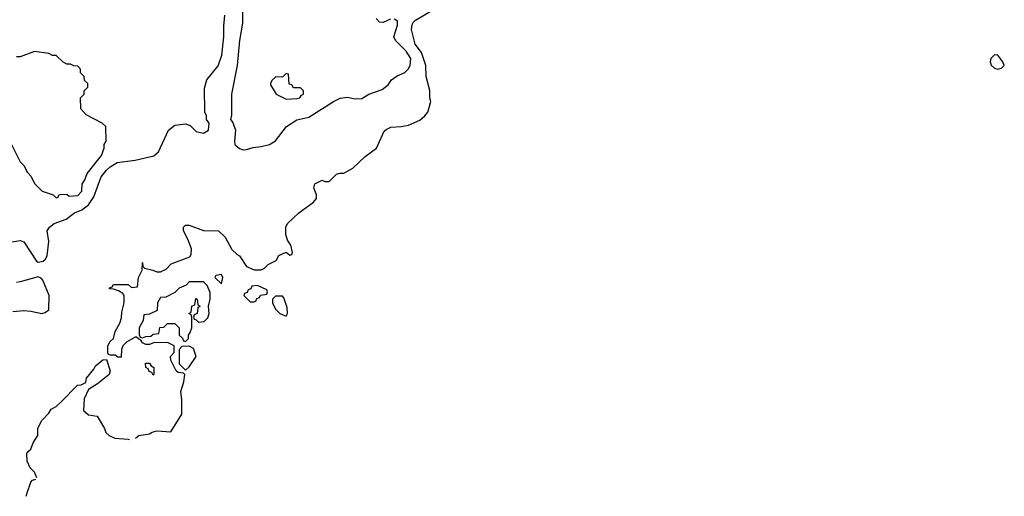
# Model space of a CAD drawing. Header units: inches. Extents: x 2380053 to 2584298, y 380219 to 546618.
# Tile 434 of 656: x 2496707 to 2502185, y 434932 to 437585. Entities that reach past the tile are written whole.
import ezdxf

# ---------------------------------------------------------------- set-up
doc = ezdxf.new("R2010")
doc.units = ezdxf.units.IN
doc.header["$MEASUREMENT"] = 0
doc.layers.add('C4493', color=7, linetype='Continuous')
doc.layers.add('C5403', color=7, linetype='Continuous')

msp = doc.modelspace()

# ---------------------------------------------------------------- linework, layer by layer
at = {"layer": 'C4493', "color": 2}
for points, elevation in [([(2497946.4, 437686.4), (2497946.4, 437566.4), (2497930.8, 437470), (2497917.3, 437330), (2497886.4, 437170), (2497886.4, 437053.6), (2497881, 437030), (2497893.4, 437013.4), (2497908, 436970), (2497901.6, 436910), (2497904.9, 436890), (2497930, 436867.7), (2497950, 436860.7), (2497970, 436862.8), (2498005.6, 436874.4), (2498050, 436878.8), (2498098, 436890), (2498130, 436911.3), (2498192.3, 436990), (2498250, 437028.4), (2498316.6, 437043.4), (2498453.2, 437130), (2498490, 437148.2), (2498530, 437154.4), (2498574.5, 437145.5), (2498610, 437147.3), (2498649.6, 437170.4), (2498724.1, 437195.9), (2498757.5, 437222.5), (2498775.3, 437250), (2498806.8, 437273.2), (2498850, 437291), (2498869, 437310), (2498879.3, 437330), (2498883.7, 437370), (2498857, 437410), (2498798, 437470), (2498789.1, 437489.1), (2498810, 437554), (2498810, 437578), (2498790, 437589)], 34), ([(2497352.6, 435255.7), (2497370, 435270.6), (2497430, 435280.7), (2497444, 435290), (2497470, 435297.1), (2497548.9, 435291.1), (2497609.4, 435390), (2497609.6, 435470), (2497604.8, 435515.2), (2497621.2, 435570), (2497626, 435610), (2497618, 435618), (2497590, 435622), (2497578, 435630), (2497548, 435690), (2497546, 435710), (2497567.3, 435732.7), (2497566, 435770), (2497530, 435788), (2497452.7, 435787.3), (2497430, 435778), (2497410, 435778), (2497390, 435786), (2497382, 435802), (2497370, 435806), (2497358, 435818), (2497350, 435818), (2497302, 435790), (2497282, 435770), (2497274, 435750), (2497272.7, 435707.3), (2497252.7, 435707.3), (2497238, 435718), (2497210, 435718), (2497202, 435722), (2497198, 435730), (2497198, 435770), (2497210, 435794), (2497228.7, 435811.3), (2497239, 435850), (2497264.7, 435895.3), (2497274.6, 435925.4), (2497276.4, 435956.4), (2497289, 436010), (2497288.4, 436048.4), (2497280.4, 436060.4), (2497256.4, 436076.4), (2497230, 436086), (2497207.3, 436087.3), (2497207.3, 436092.7), (2497222, 436098), (2497230, 436112), (2497311.3, 436111.3), (2497330, 436094), (2497362, 436098), (2497368, 436150), (2497388.4, 436191.6), (2497390, 436234), (2497392, 436212), (2497402, 436202), (2497449, 436191), (2497470, 436181), (2497490, 436181), (2497522.7, 436197.3), (2497550, 436226), (2497654, 436266), (2497662, 436278), (2497664, 436310), (2497643.2, 436363.2), (2497618, 436410), (2497618, 436430), (2497630, 436442), (2497650, 436442), (2497730, 436412), (2497814, 436410), (2497850, 436374), (2497886.8, 436306.8), (2497917.3, 436277.3), (2497930.8, 436270), (2497970, 436212), (2498012.7, 436192.7), (2498050, 436192), (2498070, 436202), (2498090, 436222), (2498134.6, 436245.4), (2498150, 436272), (2498190, 436292), (2498210, 436274), (2498222, 436278), (2498226, 436290), (2498215.3, 436330), (2498198, 436358), (2498189, 436390), (2498189, 436430), (2498197.2, 436450), (2498261.2, 436510), (2498342, 436570), (2498358, 436590), (2498358, 436610), (2498344, 436650), (2498348.7, 436671.3), (2498390, 436691.3), (2498405.4, 436685.4), (2498430, 436684.7), (2498470, 436724.7), (2498489.1, 436730.9), (2498510, 436730.8), (2498561.5, 436758.5), (2498630, 436824), (2498693.2, 436870), (2498736, 436964), (2498746.3, 436973.7), (2498772.3, 436987.7), (2498830.5, 436990.5), (2498870, 436998), (2498933.3, 437026.7), (2498961.2, 437050), (2498977.2, 437070), (2498994, 437130), (2498989, 437150), (2498988.9, 437191.1), (2498969.4, 437270), (2498967.3, 437330), (2498942.7, 437402.7), (2498907, 437450), (2498887.8, 437530), (2498890, 437558), (2498896, 437570), (2498910, 437582), (2499010, 437642)], 30), ([(2496630, 436342.3), (2496710, 436357), (2496730, 436348), (2496801.5, 436241.5), (2496810, 436236.4), (2496838, 436242), (2496849.6, 436250.4), (2496860.9, 436270), (2496869, 436350), (2496861.2, 436410), (2496873.2, 436430), (2496899, 436450), (2496965.6, 436474.4), (2497013.2, 436510), (2497052.3, 436527.7), (2497090, 436554.4), (2497120.6, 436599.4), (2497160.5, 436710), (2497190, 436748), (2497210, 436765.5), (2497250, 436790.4), (2497350, 436802.6), (2497452.9, 436827.1), (2497479.7, 436850), (2497536, 436970), (2497570, 436997.3), (2497630, 437006), (2497656, 436996), (2497690, 436963), (2497730, 436954), (2497757.2, 436970), (2497762, 437010), (2497746, 437030), (2497746, 437050), (2497738, 437070), (2497736.4, 437203.6), (2497748.7, 437250), (2497811.6, 437328.4), (2497831.5, 437388.5), (2497843.6, 437490), (2497842.9, 437550), (2497849.2, 437610)], 34), ([(2498770, 437589), (2498730.5, 437569.5), (2498710, 437572.3), (2498690, 437592.7)], 34), ([(2496662, 436890), (2496710, 436794), (2496730, 436774), (2496750, 436734), (2496771.6, 436711.6), (2496790, 436674), (2496831.6, 436631.6), (2496894, 436610), (2496910, 436594), (2496922, 436598), (2496926, 436610), (2496932.7, 436612.7), (2496970, 436614), (2496982, 436602), (2497030, 436607.3), (2497053.2, 436630), (2497055.3, 436670), (2497070, 436694), (2497082, 436730), (2497162, 436830), (2497178, 436870), (2497178, 436890), (2497188, 436910), (2497186, 436990), (2497166, 437010), (2497076.4, 437056.4), (2497048, 437090), (2497046, 437150), (2497066, 437170), (2497066, 437190), (2497086, 437210), (2497086, 437230), (2497067.3, 437247.3), (2497066, 437270), (2497046, 437290), (2497046, 437310), (2497030, 437326), (2497008.4, 437328.4), (2496990, 437338), (2496970, 437338), (2496948.4, 437348.4), (2496910, 437386), (2496890, 437386), (2496870, 437398), (2496790, 437408.7), (2496710, 437378), (2496690, 437378)], 38), ([(2496670, 435961.3), (2496730, 435965.7), (2496770, 435962.6), (2496830, 435950.4), (2496850, 435954.9), (2496869.6, 435970.4), (2496871, 436050), (2496836.1, 436136.1), (2496826.3, 436146.3), (2496810, 436153.3), (2496710, 436125.3), (2496690, 436122.7)], 34), ([(2496803.7, 435035.2), (2496790, 435066), (2496766, 435090), (2496748.4, 435128.4), (2496748, 435170), (2496756.4, 435183.6), (2496770, 435194), (2496782, 435230), (2496808, 435270), (2496809.1, 435310.9), (2496830, 435354), (2496870, 435394), (2496883.1, 435416.9), (2496910, 435432), (2496940.4, 435459.6), (2497029.1, 435550.9), (2497050, 435552), (2497074.6, 435565.4), (2497079, 435590), (2497120.2, 435639.8), (2497130, 435658), (2497170, 435691.3), (2497190, 435694), (2497211.3, 435630), (2497204.7, 435610), (2497141, 435559), (2497090, 435526), (2497065.4, 435474.6), (2497062, 435410), (2497090, 435384.7), (2497138, 435378), (2497178.8, 435310), (2497187.3, 435287.3), (2497204.7, 435270), (2497236.4, 435256.4), (2497310.6, 435250.6), (2497318.2, 435247.7)], 30), ([(2496744, 434932), (2496748.2, 434951.8), (2496769.1, 435010.9), (2496779, 435021), (2496798, 435027.3)], 30)]:
    msp.add_lwpolyline(points, dxfattribs=dict(at, elevation=elevation))
for points, elevation in [([(2498190, 437286), (2498170, 437266), (2498132.7, 437267.3), (2498110, 437246), (2498102, 437230), (2498103.6, 437223.6), (2498134, 437170), (2498190, 437142), (2498250, 437146), (2498266, 437150), (2498275.3, 437164.7), (2498286, 437170), (2498286, 437190), (2498270, 437206), (2498230, 437206), (2498222, 437222), (2498207.3, 437227.3), (2498202, 437282)], 38), ([(2497830, 436166), (2497798, 436162), (2497794, 436150), (2497830, 436114), (2497838, 436150)], 30), ([(2497730, 436126), (2497650, 436126), (2497632.7, 436107.3), (2497594, 436090), (2497570, 436066), (2497519.6, 436040.4), (2497490, 436038), (2497474, 436010), (2497472.7, 435967.3), (2497430, 435946), (2497398, 435942), (2497394, 435910), (2497372, 435870), (2497372.7, 435832.7), (2497378, 435818), (2497390, 435814), (2497410, 435822), (2497436.4, 435823.6), (2497450, 435834), (2497482, 435838), (2497487.3, 435872.7), (2497510, 435874), (2497530, 435894), (2497570, 435894), (2497594, 435870), (2497594, 435830), (2497612.7, 435812.7), (2497618, 435798), (2497630, 435794), (2497646, 435810), (2497646, 435830), (2497656.4, 435843.6), (2497666, 435870), (2497666, 435930), (2497662, 435942), (2497648, 435950), (2497662, 435958), (2497666, 435990), (2497682, 435998), (2497687.3, 436032.7), (2497694, 436030), (2497698, 435998), (2497712, 435990), (2497698, 435982), (2497694, 435950), (2497678, 435942), (2497674, 435930), (2497678, 435918), (2497690, 435914), (2497702, 435902), (2497734, 435906), (2497753.6, 435926.4), (2497762, 435950), (2497758, 435990), (2497768, 436030), (2497767.3, 436067.3), (2497750, 436106)], 30), ([(2498030, 436106), (2497998, 436102), (2497992.7, 436087.3), (2497978, 436082), (2497972.7, 436067.3), (2497958, 436062), (2497954, 436050), (2497990, 436014), (2498010, 436014), (2498022, 436018), (2498027.3, 436032.7), (2498042, 436038), (2498047.3, 436052.7), (2498082, 436058), (2498086, 436070), (2498082, 436082)], 30), ([(2498170, 436046), (2498130, 436046), (2498114, 436030), (2498114, 436010), (2498130, 435974), (2498154, 435950), (2498190, 435934), (2498198, 435950), (2498196.4, 435983.6), (2498176.4, 436036.4)], 30), ([(2497650, 435768), (2497610, 435766), (2497594, 435750), (2497594, 435670), (2497630, 435634), (2497650, 435652), (2497689, 435710), (2497674, 435754)], 30), ([(2497450, 435606), (2497442, 435622), (2497427.3, 435627.3), (2497422, 435642), (2497408.4, 435648.4), (2497407.3, 435672.7), (2497430, 435674), (2497438, 435658), (2497454, 435650), (2497454, 435610)], 30)]:
    msp.add_lwpolyline(points, close=True, dxfattribs=dict(at, elevation=elevation))
at = {"layer": 'C5403', "color": 2, "elevation": 30}
msp.add_lwpolyline([(2502130, 437389.6), (2502110.4, 437370), (2502106.4, 437350), (2502112.2, 437332.2), (2502130, 437315.5), (2502150, 437310.5), (2502170, 437314.8), (2502185.2, 437330), (2502177, 437350), (2502150, 437387)], close=True, dxfattribs=at)

doc.saveas('drawing.dxf')
